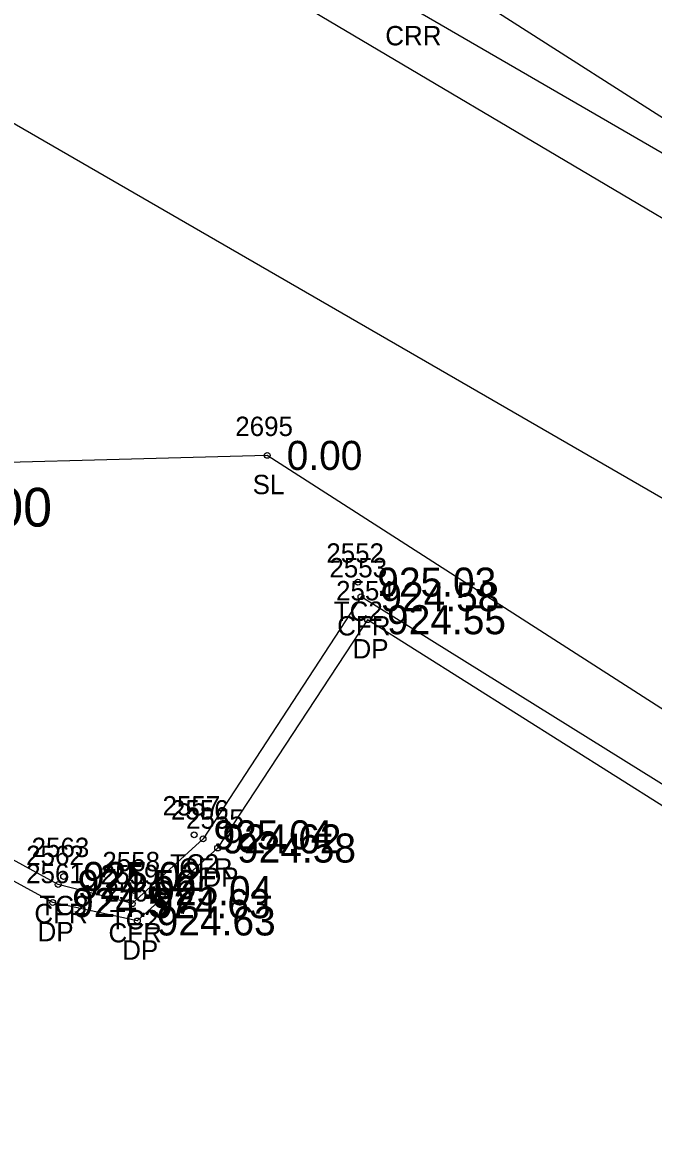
# Model space of a CAD drawing. Extents: x 1575382 to 1578175, y 1099175 to 1101955.
# Drawn here: x 1576907.5 to 1576940.1, y 1100314.9 to 1100372.8 of the extents above; entities that cross this region are included whole.
import ezdxf

# ---------------------------------------------------------------- set-up
doc = ezdxf.new("R2010")
doc.units = 0
for name, color, linetype in [('RD_EX_Conc', 7, 'Continuous'), ('RD_EX_Conc_txCode', 7, 'Continuous'), ('RD_EX_Driveway', 7, 'Continuous'), ('RD_EX_Driveway_txCode', 7, 'Continuous'), ('RD_EX_H2O', 7, 'Continuous'), ('RD_EX_H2O_txCode', 7, 'Continuous'), ('RD_EX_TX_Conc_ELEV', 7, 'Continuous'), ('RD_EX_TX_Driveway_ELEV', 7, 'Continuous'), ('RD_EX_TX_VEG_ELEV', 7, 'Continuous'), ('RD_EX_VEG', 7, 'Continuous'), ('RD_EX_VEG_txCode', 7, 'Continuous'), ('RD_SMD_Locator', 7, 'Continuous'), ('RD_TX_Pipe_ElevEX', 7, 'Continuous')]:
    doc.layers.add(name, color=color, linetype=linetype)

msp = doc.modelspace()

# ---------------------------------------------------------------- linework, layer by layer
at = {"layer": 'RD_EX_Conc'}
msp.add_lwpolyline([(1576981.4, 1100308.175), (1576943.854, 1100331.434), (1576924.982, 1100343.186), (1576916.835, 1100330.69), (1576913.186, 1100327.347), (1576909.365, 1100328.339), (1576893.139, 1100337.219), (1576871.484, 1100298.091), (1576883.401, 1100291.404), (1576884.862, 1100289.303), (1576883.985, 1100287.299), (1576876.72, 1100284.984), (1576869.052, 1100286.957), (1576863.263, 1100292.262), (1576859.183, 1100299.543), (1576857.641, 1100305.136)], dxfattribs=at)
at = {"layer": 'RD_EX_Driveway'}
for points in [[(1576906.579, 1100382.841), (1576964.438, 1100348.558), (1576998.206, 1100327.412)], [(1576899.64, 1100371.947), (1576900.229, 1100371.557), (1576947.086, 1100344.489), (1576990.818, 1100317.698)], [(1576980.993, 1100307.534), (1576943.247, 1100330.682), (1576925.325, 1100342), (1576917.589, 1100330.217), (1576913.446, 1100326.455), (1576909.081, 1100327.403), (1576893.369, 1100335.997), (1576872.46, 1100298.43), (1576883.975, 1100292.106), (1576885.751, 1100289.247), (1576884.594, 1100286.58), (1576876.771, 1100284.193), (1576868.68, 1100286.222), (1576862.578, 1100291.757), (1576858.385, 1100299.115), (1576856.774, 1100304.988), (1576856.691, 1100315.855), (1576858.248, 1100324.631)]]:
    msp.add_lwpolyline(points, dxfattribs=at)
at = {"layer": 'RD_EX_H2O'}
msp.add_lwpolyline([(1576900.366, 1100401.58), (1576904.277, 1100393.845), (1576927.487, 1100373.64), (1576968.41, 1100349.917), (1577010.575, 1100322.364), (1577050.409, 1100297.369), (1577087.053, 1100275.192), (1577127.196, 1100251.289), (1577165.433, 1100227.76), (1577206.901, 1100201.892), (1577246.285, 1100176.806), (1577287.622, 1100151.195), (1577327.033, 1100134.924)], dxfattribs=at)
at = {"layer": 'RD_EX_VEG'}
for points in [[(1577033.015, 1100308.81), (1576927.606, 1100376.177), (1576959.881, 1100435.542), (1577018.025, 1100391.967)], [(1576983.844, 1100309.57), (1576920.15, 1100350.479), (1576898.489, 1100349.894), (1576888.926, 1100338.457), (1576868.494, 1100299.447), (1576871.567, 1100293.087), (1576879.366, 1100288.73)]]:
    msp.add_lwpolyline(points, dxfattribs=at)
at = {"layer": 'RD_SMD_Locator'}
for centre in [(1576920.15, 1100350.479), (1576924.823, 1100343.94), (1576924.982, 1100343.186), (1576925.325, 1100342), (1576916.376, 1100330.898), (1576916.835, 1100330.69), (1576917.589, 1100330.217), (1576909.644, 1100328.751), (1576909.365, 1100328.339), (1576913.272, 1100328.019), (1576909.081, 1100327.403), (1576913.186, 1100327.347), (1576913.446, 1100326.455)]:
    msp.add_circle(centre, 0.15, dxfattribs=at)

# ---------------------------------------------------------------- texts
at = {"layer": 'RD_EX_Conc_txCode'}
for s, p in [('2552', (1576923.193, 1100344.94)), ('2553', (1576923.352, 1100344.186)), ('TC2', (1576923.579, 1100341.94)), ('CFR', (1576923.754, 1100341.186)), ('2557', (1576914.746, 1100331.898)), ('2556', (1576915.181, 1100331.69)), ('2563', (1576907.991, 1100329.751)), ('2562', (1576907.712, 1100329.339)), ('2558', (1576911.642, 1100329.019)), ('TC2', (1576915.132, 1100328.898)), ('2559', (1576911.556, 1100328.347)), ('CFR', (1576915.607, 1100328.69)), ('TC2', (1576908.4, 1100326.751)), ('CFR', (1576908.137, 1100326.339)), ('TC2', (1576912.028, 1100326.019)), ('CFR', (1576911.958, 1100325.347))]:
    msp.add_text(s, height=1, dxfattribs=at).set_placement(p)
at = {"layer": 'RD_EX_Driveway_txCode'}
for s, p in [('2554', (1576923.695, 1100343)), ('DP', (1576924.546, 1100340)), ('2555', (1576915.959, 1100331.217)), ('2561', (1576907.711, 1100328.403)), ('DP', (1576916.809, 1100328.217)), ('2560', (1576911.753, 1100327.455)), ('DP', (1576908.302, 1100325.403)), ('DP', (1576912.666, 1100324.455))]:
    msp.add_text(s, height=1, dxfattribs=at).set_placement(p)
at = {"layer": 'RD_EX_H2O_txCode'}
msp.add_text('CRR', height=1, dxfattribs=at).set_placement((1576926.235, 1100371.64))
at = {"layer": 'RD_EX_TX_Conc_ELEV'}
for s, p in [('925.03', (1576925.823, 1100343.19)), ('924.58', (1576925.982, 1100342.436)), ('925.04', (1576917.376, 1100330.148)), ('924.62', (1576917.835, 1100329.94)), ('925.02', (1576910.644, 1100328.001)), ('924.56', (1576910.365, 1100327.589)), ('925.04', (1576914.272, 1100327.269)), ('924.63', (1576914.186, 1100326.597))]:
    msp.add_text(s, height=1.5, dxfattribs=at).set_placement(p)
at = {"layer": 'RD_EX_TX_Driveway_ELEV'}
for s, p in [('924.55', (1576926.325, 1100341.25)), ('924.58', (1576918.589, 1100329.467)), ('924.57', (1576910.081, 1100326.653)), ('924.63', (1576914.446, 1100325.705))]:
    msp.add_text(s, height=1.5, dxfattribs=at).set_placement(p)
at = {"layer": 'RD_EX_TX_VEG_ELEV'}
msp.add_text('0.00', height=1.5, dxfattribs=at).set_placement((1576921.15, 1100349.729))
at = {"layer": 'RD_EX_VEG_txCode'}
for s, p in [('2695', (1576918.497, 1100351.479)), ('SL', (1576919.394, 1100348.479))]:
    msp.add_text(s, height=1, dxfattribs=at).set_placement(p)
at = {"layer": 'RD_TX_Pipe_ElevEX'}
msp.add_text('EL=921.300', height=2, dxfattribs=at).set_placement((1576894.545, 1100346.806))

doc.saveas('drawing.dxf')
